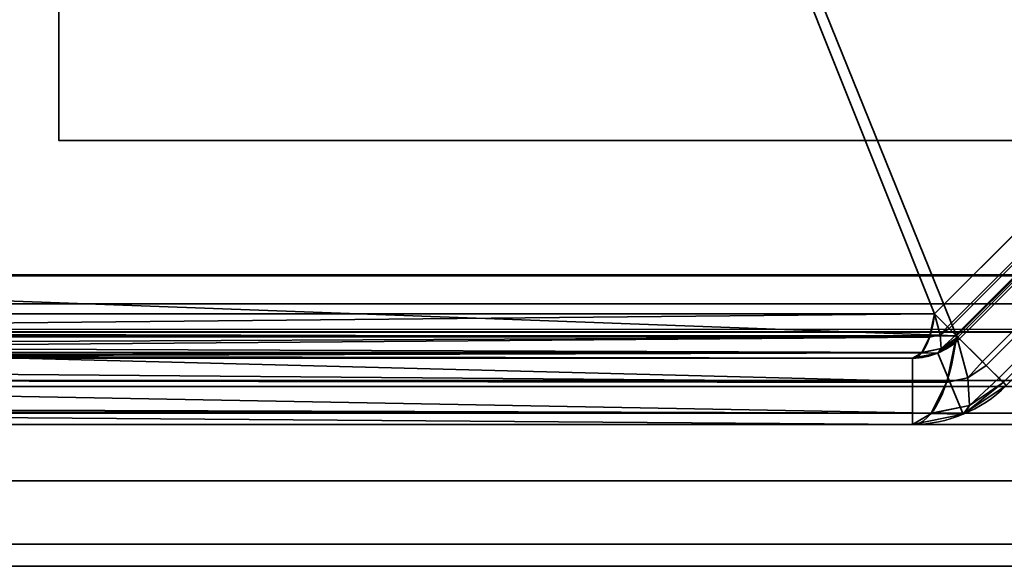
# Model space of a CAD drawing. Header units: millimetres. Extents: x -503 to 6703, y -110 to 193.
# Tile 932 of 1056: x 4017 to 4027, y -29 to -23. Entities that reach past the tile are written whole.
import ezdxf

# ---------------------------------------------------------------- set-up
doc = ezdxf.new("R2010")
doc.units = ezdxf.units.MM
doc.layers.add('152', color=7, linetype='Continuous', true_color=0xffffff)

# ---------------------------------------------------------------- blocks, each defined once
blk = doc.blocks.new('UG_SURFACE_306')
at = {"layer": '152', "color": 252, "linetype": 'Continuous', "lineweight": 35}
for points in [[(4037, -24.5, 1037), (4017, -24.5, 1037), (4017, -17, 1037), (4037, -17, 1037)], [(4037, -17, 1067), (4017, -17, 1067), (4017, -24.5, 1067), (4037, -24.5, 1067)], [(4017, -17, 1037), (4017, -24.5, 1037), (4017, -24.5, 1067), (4017, -17, 1067)], [(4037, -24.5, 1067), (4017, -24.5, 1067), (4017, -24.5, 1037), (4037, -24.5, 1037)]]:
    blk.add_3dface(points, dxfattribs=at)
blk = doc.blocks.new('UG_SURFACE_341')
at = {"layer": '152', "color": 35, "linetype": 'Continuous', "lineweight": 35}
for points in [[(4037, -24.5, 1037), (4017, -24.5, 1037), (4017, -17, 1037), (4037, -17, 1037)], [(4037, -17, 1067), (4017, -17, 1067), (4017, -24.5, 1067), (4037, -24.5, 1067)], [(4017, -17, 1037), (4017, -24.5, 1037), (4017, -24.5, 1067), (4017, -17, 1067)], [(4037, -24.5, 1067), (4017, -24.5, 1067), (4017, -24.5, 1037), (4037, -24.5, 1037)]]:
    blk.add_3dface(points, dxfattribs=at)
blk = doc.blocks.new('UG_SURFACE_366')
at = {"layer": '152', "color": 252, "linetype": 'Continuous', "lineweight": 35}
for points in [[(3981.08, -27.5, -7.75), (4029.92, -27.5, 673.339), (4029.92, -27.5, 332.794)], [(3981.08, -27.5, -7.75), (4029.92, -27.5, 1013.883), (4029.92, -27.5, 673.339)], [(3981.08, -27.5, -7.75), (3981.08, -27.5, 2072.17), (4029.92, -27.5, 1354.428), (4029.92, -27.5, 1013.883)], [(3981.08, -27.5, 2072.17), (4029.92, -27.5, 1694.972), (4029.92, -27.5, 1354.428)], [(3981.08, -27.5, 2072.17), (4029.92, -27.5, 2023.33), (4029.92, -27.5, 1694.972)], [(4029.92, -27.5, 332.794), (4029.92, -27.5, -7.75), (3981.08, -27.5, -7.75)], [(4029.92, -27.5, 2023.33), (3981.08, -27.5, 2072.17), (3981.08, -29, 2072.17), (4029.92, -29, 2023.33)], [(3981.08, -27.5, -7.75), (4029.92, -27.5, -7.75), (4029.92, -29, -7.75), (3981.08, -29, -7.75)], [(3981.08, -29, 2072.17), (4029.92, -29, 1354.428), (4029.92, -29, 1694.972)], [(3981.08, -29, 2072.17), (3981.08, -29, -7.75), (4029.92, -29, 1013.883), (4029.92, -29, 1354.428)], [(3981.08, -29, -7.75), (4029.92, -29, 673.339), (4029.92, -29, 1013.883)], [(3981.08, -29, -7.75), (4029.92, -29, 332.794), (4029.92, -29, 673.339)], [(3981.08, -29, -7.75), (4029.92, -29, -7.75), (4029.92, -29, 332.794)], [(4029.92, -29, 1694.972), (4029.92, -29, 2023.33), (3981.08, -29, 2072.17)]]:
    blk.add_3dface(points, dxfattribs=at)
blk = doc.blocks.new('UG_SURFACE_367')
at = {"layer": '152', "color": 252, "linetype": 'Continuous', "lineweight": 35}
for points in [[(3981.08, -27.5, -7.75), (4029.92, -27.5, 673.339), (4029.92, -27.5, 332.794)], [(3981.08, -27.5, -7.75), (4029.92, -27.5, 1013.883), (4029.92, -27.5, 673.339)], [(3981.08, -27.5, -7.75), (3981.08, -27.5, 2072.17), (4029.92, -27.5, 1354.428), (4029.92, -27.5, 1013.883)], [(3981.08, -27.5, 2072.17), (4029.92, -27.5, 1694.972), (4029.92, -27.5, 1354.428)], [(3981.08, -27.5, 2072.17), (4029.92, -27.5, 2023.33), (4029.92, -27.5, 1694.972)], [(4029.92, -27.5, 332.794), (4029.92, -27.5, -7.75), (3981.08, -27.5, -7.75)], [(4029.92, -27.5, 2023.33), (3981.08, -27.5, 2072.17), (3981.08, -29, 2072.17), (4029.92, -29, 2023.33)], [(3981.08, -27.5, -7.75), (4029.92, -27.5, -7.75), (4029.92, -29, -7.75), (3981.08, -29, -7.75)], [(3981.08, -29, 2072.17), (4029.92, -29, 1354.428), (4029.92, -29, 1694.972)], [(3981.08, -29, 2072.17), (3981.08, -29, -7.75), (4029.92, -29, 1013.883), (4029.92, -29, 1354.428)], [(3981.08, -29, -7.75), (4029.92, -29, 673.339), (4029.92, -29, 1013.883)], [(3981.08, -29, -7.75), (4029.92, -29, 332.794), (4029.92, -29, 673.339)], [(3981.08, -29, -7.75), (4029.92, -29, -7.75), (4029.92, -29, 332.794)], [(4029.92, -29, 1694.972), (4029.92, -29, 2023.33), (3981.08, -29, 2072.17)]]:
    blk.add_3dface(points, dxfattribs=at)
blk = doc.blocks.new('UG_SURFACE_368')
at = {"layer": '152', "color": 252, "linetype": 'Continuous', "lineweight": 35}
for points in [[(3978, -14, 2075.25), (3978, -25.92, 2075.25), (5022, -25.92, 2075.25), (5022, -14, 2075.25)], [(3979.5, -14, 2073.75), (5020.5, -14, 2073.75), (5020.5, -25.92, 2073.75), (3979.5, -25.92, 2073.75)], [(5022, -25.92, 2075.25), (3978, -25.92, 2075.25), (3978.059, -26.521, 2075.191)], [(5021.941, -26.521, 2075.191), (5022, -25.92, 2075.25), (3978.059, -26.521, 2075.191)], [(3979.5, -25.92, 2073.75), (5020.5, -25.92, 2073.75), (5020.47, -26.228, 2073.72)], [(3979.53, -26.228, 2073.72), (3979.5, -25.92, 2073.75), (5020.47, -26.228, 2073.72)], [(5020.47, -26.228, 2073.72), (5020.38, -26.525, 2073.63), (3979.62, -26.525, 2073.63), (3979.53, -26.228, 2073.72)], [(3978.059, -26.521, 2075.191), (3978.235, -27.099, 2075.016), (5021.766, -27.099, 2075.016), (5021.941, -26.521, 2075.191)], [(5020.037, -27.037, 2073.287), (3979.963, -27.037, 2073.287), (3979.62, -26.525, 2073.63), (5020.38, -26.525, 2073.63)], [(5019.525, -27.38, 2072.775), (3980.475, -27.38, 2072.775), (3979.963, -27.037, 2073.287), (5020.037, -27.037, 2073.287)], [(5021.766, -27.099, 2075.016), (3978.235, -27.099, 2075.016), (3978.902, -28.098, 2074.348), (5021.098, -28.098, 2074.348)], [(5018.92, -27.5, 2072.17), (3981.08, -27.5, 2072.17), (3980.475, -27.38, 2072.775), (5019.525, -27.38, 2072.775)], [(3981.08, -27.5, 2072.17), (5018.92, -27.5, 2072.17), (4970.08, -27.5, 2023.33), (4029.92, -27.5, 2023.33)], [(3981.08, -27.5, 2072.17), (4029.92, -27.5, 2023.33), (4029.92, -29, 2023.33), (3981.08, -29, 2072.17)], [(5021.098, -28.098, 2074.348), (3978.902, -28.098, 2074.348), (3979.901, -28.766, 2073.349), (5020.099, -28.766, 2073.349)], [(5020.099, -28.766, 2073.349), (3979.901, -28.766, 2073.349), (3981.08, -29, 2072.17), (5018.92, -29, 2072.17)], [(3981.08, -29, 2072.17), (4029.92, -29, 2023.33), (4970.08, -29, 2023.33), (5018.92, -29, 2072.17)]]:
    blk.add_3dface(points, dxfattribs=at)
blk = doc.blocks.new('UG_SURFACE_394')
at = {"layer": '152', "color": 252, "linetype": 'Continuous', "lineweight": 35}
for points in [[(4026.252, -26.332, 998.527), (4006.826, -26.332, 1005.831), (4006.826, -12.868, 1010.893), (4016.868, -2.827, 1010.893)], [(4016.868, -2.827, 1010.893), (4030.333, -2.827, 1005.831), (4030.333, -22.252, 998.527), (4026.252, -26.332, 998.527)], [(4026.485, -26.565, 1170.855), (4007.526, -25.868, 1163.465), (4007.526, -13.157, 1158.686), (4017.158, -3.527, 1158.686)], [(4017.158, -3.527, 1011.314), (4007.526, -13.157, 1011.314), (4007.526, -25.868, 1006.535), (4026.485, -26.565, 999.145)], [(4017.158, -3.527, 1158.686), (4029.868, -3.527, 1163.465), (4030.565, -22.485, 1170.855), (4026.485, -26.565, 1170.855)], [(4026.485, -26.565, 999.145), (4030.565, -22.485, 999.145), (4029.868, -3.527, 1006.535), (4017.158, -3.527, 1011.314)], [(4006.826, -12.868, 1159.107), (4006.826, -26.332, 1164.17), (4026.252, -26.332, 1171.473), (4030.333, -22.252, 1171.473)], [(4026.389, -26.469, 1171.634), (4030.468, -22.389, 1171.634), (4030.333, -22.252, 1171.473), (4026.252, -26.332, 1171.473)], [(4030.468, -22.389, 998.366), (4026.389, -26.469, 998.366), (4026.252, -26.332, 998.527), (4030.333, -22.252, 998.527)], [(4030.488, -22.408, 1171.657), (4030.468, -22.389, 1171.634), (4026.389, -26.469, 1171.634), (4026.408, -26.488, 1171.657)], [(4026.408, -26.488, 998.343), (4026.389, -26.469, 998.366), (4030.468, -22.389, 998.366), (4030.488, -22.408, 998.343)], [(4026.408, -26.488, 1171.657), (4026.476, -26.556, 1171.849), (4030.556, -22.476, 1171.849), (4030.488, -22.408, 1171.657)], [(4030.488, -22.408, 998.343), (4030.556, -22.476, 998.151), (4026.476, -26.556, 998.151), (4026.408, -26.488, 998.343)], [(4030.579, -22.499, 1171.914), (4030.556, -22.476, 1171.849), (4026.476, -26.556, 1171.849), (4026.499, -26.579, 1171.914)], [(4026.499, -26.579, 998.086), (4026.476, -26.556, 998.151), (4030.556, -22.476, 998.151), (4030.579, -22.499, 998.086)], [(4030.838, -22.757, 1171.177), (4026.757, -26.837, 1171.177), (4026.485, -26.565, 1170.855), (4030.565, -22.485, 1170.855)], [(4026.757, -26.837, 998.823), (4030.838, -22.757, 998.823), (4030.565, -22.485, 999.145), (4026.485, -26.565, 999.145)], [(4026.499, -26.579, 1171.914), (4026.515, -26.595, 1172.091), (4030.595, -22.515, 1172.091), (4030.579, -22.499, 1171.914)], [(4030.579, -22.499, 998.086), (4030.595, -22.515, 997.909), (4026.515, -26.595, 997.909), (4026.499, -26.579, 998.086)], [(4030.595, -22.515, 1172.091), (4026.515, -26.595, 1172.091), (4026.515, -26.595, 1190), (4030.595, -22.515, 1190)], [(4026.515, -26.595, 997.909), (4030.595, -22.515, 997.909), (4030.595, -22.515, 980), (4026.515, -26.595, 980)], [(4030.595, -22.515, 1190), (4026.515, -26.595, 1190), (4027.01, -27.09, 1190), (4031.09, -23.01, 1190)], [(4031.09, -23.01, 980), (4027.01, -27.09, 980), (4026.515, -26.595, 980), (4030.595, -22.515, 980)], [(4026.797, -26.877, 1171.223), (4026.757, -26.837, 1171.177), (4030.838, -22.757, 1171.177), (4030.877, -22.797, 1171.223)], [(4030.877, -22.797, 998.777), (4030.838, -22.757, 998.823), (4026.757, -26.837, 998.823), (4026.797, -26.877, 998.777)], [(4030.877, -22.797, 1171.223), (4031.012, -22.932, 1171.607), (4026.932, -27.012, 1171.607), (4026.797, -26.877, 1171.223)], [(4026.797, -26.877, 998.777), (4026.932, -27.012, 998.393), (4031.012, -22.932, 998.393), (4030.877, -22.797, 998.777)], [(4026.978, -27.058, 1171.737), (4026.932, -27.012, 1171.607), (4031.012, -22.932, 1171.607), (4031.058, -22.978, 1171.737)], [(4031.058, -22.978, 998.263), (4031.012, -22.932, 998.393), (4026.932, -27.012, 998.393), (4026.978, -27.058, 998.263)], [(4031.058, -22.978, 1171.737), (4031.09, -23.01, 1172.091), (4027.01, -27.09, 1172.091), (4026.978, -27.058, 1171.737)], [(4026.978, -27.058, 998.263), (4027.01, -27.09, 997.909), (4031.09, -23.01, 997.909), (4031.058, -22.978, 998.263)], [(4026.485, -26.565, 1170.855), (4007.408, -26.565, 1163.682), (4007.526, -25.868, 1163.465)], [(4007.526, -25.868, 1006.535), (4007.408, -26.565, 1006.317), (4026.485, -26.565, 999.145)], [(4026.252, -26.332, 1171.473), (4006.826, -26.332, 1164.17), (4006.791, -26.522, 1164.265)], [(4006.791, -26.522, 1164.265), (4026.2, -26.577, 1171.612), (4026.252, -26.332, 1171.473)], [(4026.252, -26.332, 998.527), (4026.2, -26.577, 998.388), (4006.791, -26.522, 1005.735)], [(4006.791, -26.522, 1005.735), (4006.826, -26.332, 1005.831), (4026.252, -26.332, 998.527)], [(4026.2, -26.578, 1171.613), (4026.311, -26.555, 1171.646), (4026.252, -26.332, 1171.473), (4026.2, -26.577, 1171.612)], [(4026.311, -26.555, 998.354), (4026.2, -26.578, 998.387), (4026.2, -26.577, 998.388), (4026.252, -26.332, 998.527)], [(4026.389, -26.469, 1171.634), (4026.252, -26.332, 1171.473), (4026.311, -26.555, 1171.646)], [(4026.311, -26.555, 998.354), (4026.252, -26.332, 998.527), (4026.389, -26.469, 998.366)], [(4006.791, -26.522, 1164.265), (4006.773, -26.571, 1164.313), (4026.2, -26.577, 1171.612)], [(4026.2, -26.577, 998.388), (4006.773, -26.571, 1005.687), (4006.791, -26.522, 1005.735)], [(4026.311, -26.555, 1171.646), (4026.408, -26.488, 1171.657), (4026.389, -26.469, 1171.634)], [(4026.389, -26.469, 998.366), (4026.408, -26.488, 998.343), (4026.311, -26.555, 998.354)], [(4026.476, -26.556, 1171.849), (4026.408, -26.488, 1171.657), (4026.311, -26.555, 1171.646), (4026.321, -26.7, 1171.893)], [(4026.321, -26.7, 998.107), (4026.311, -26.555, 998.354), (4026.408, -26.488, 998.343), (4026.476, -26.556, 998.151)], [(4026.2, -26.578, 998.387), (4006.691, -26.735, 1005.471), (4006.737, -26.671, 1005.591)], [(4026.2, -26.578, 998.387), (4026.118, -26.741, 998.17), (4006.691, -26.735, 1005.471)], [(4026.2, -26.578, 1171.613), (4006.773, -26.571, 1164.313), (4006.737, -26.671, 1164.409)], [(4026.2, -26.578, 998.387), (4006.737, -26.671, 1005.591), (4006.773, -26.571, 1005.687)], [(4026.118, -26.741, 1171.83), (4026.2, -26.578, 1171.613), (4006.737, -26.671, 1164.409)], [(4026.2, -26.578, 1171.613), (4026.2, -26.577, 1171.612), (4006.773, -26.571, 1164.313)], [(4006.773, -26.571, 1005.687), (4026.2, -26.577, 998.388), (4026.2, -26.578, 998.387)], [(4026.381, -27.053, 1171.132), (4007.185, -26.895, 1163.778), (4007.408, -26.565, 1163.682)], [(4007.408, -26.565, 1006.317), (4007.185, -26.895, 1006.222), (4026.381, -27.053, 998.868)], [(4007.408, -26.565, 1163.682), (4026.485, -26.565, 1170.855), (4026.381, -27.053, 1171.132)], [(4026.381, -27.053, 998.868), (4026.485, -26.565, 999.145), (4007.408, -26.565, 1006.317)], [(4026.321, -26.7, 1171.893), (4026.311, -26.555, 1171.646), (4026.2, -26.578, 1171.613), (4026.118, -26.741, 1171.83)], [(4026.118, -26.741, 998.17), (4026.2, -26.578, 998.387), (4026.311, -26.555, 998.354), (4026.321, -26.7, 998.107)], [(4026.288, -26.747, 1190), (4026.515, -26.595, 1190), (4026.515, -26.595, 1172.091), (4026.296, -26.742, 1172.091)], [(4026.515, -26.595, 980), (4026.288, -26.747, 980), (4026.288, -26.747, 997.909), (4026.296, -26.742, 997.909)], [(4026.515, -26.595, 1190), (4026.288, -26.747, 1190), (4026.556, -27.393, 1190), (4027.01, -27.09, 1190)], [(4027.01, -27.09, 980), (4026.556, -27.393, 980), (4026.288, -26.747, 980), (4026.515, -26.595, 980)], [(4026.296, -26.742, 1172.091), (4026.515, -26.595, 1172.091), (4026.499, -26.579, 1171.914)], [(4026.499, -26.579, 1171.914), (4026.321, -26.7, 1171.893), (4026.296, -26.742, 1172.091)], [(4026.296, -26.742, 997.909), (4026.321, -26.7, 998.107), (4026.499, -26.579, 998.086)], [(4026.499, -26.579, 998.086), (4026.515, -26.595, 997.909), (4026.296, -26.742, 997.909)], [(4026.296, -26.742, 997.909), (4026.515, -26.595, 997.909), (4026.515, -26.595, 980)], [(4026.321, -26.7, 1171.893), (4026.499, -26.579, 1171.914), (4026.476, -26.556, 1171.849)], [(4026.476, -26.556, 998.151), (4026.499, -26.579, 998.086), (4026.321, -26.7, 998.107)], [(4026.485, -26.565, 999.145), (4026.381, -27.053, 998.868), (4026.38, -27.056, 998.866), (4026.602, -27.009, 998.8)], [(4026.381, -27.053, 1171.132), (4026.485, -26.565, 1170.855), (4026.602, -27.009, 1171.2)], [(4026.602, -27.009, 1171.2), (4026.485, -26.565, 1170.855), (4026.757, -26.837, 1171.177)], [(4026.757, -26.837, 998.823), (4026.485, -26.565, 999.145), (4026.602, -27.009, 998.8)], [(4006.737, -26.671, 1164.409), (4006.691, -26.735, 1164.529), (4026.118, -26.741, 1171.83)], [(4026.288, -26.747, 1172.091), (4026.321, -26.7, 1171.893), (4026.117, -26.743, 1171.833)], [(4026.118, -26.741, 1171.83), (4026.117, -26.743, 1171.833), (4026.321, -26.7, 1171.893)], [(4026.321, -26.7, 998.107), (4026.117, -26.743, 998.168), (4026.118, -26.741, 998.17)], [(4026.117, -26.743, 998.168), (4026.321, -26.7, 998.107), (4026.288, -26.747, 997.909)], [(4026.288, -26.747, 1172.091), (4026.296, -26.742, 1172.091), (4026.321, -26.7, 1171.893)], [(4026.321, -26.7, 998.107), (4026.296, -26.742, 997.909), (4026.288, -26.747, 997.909)], [(4006.594, -26.8, 1005.212), (4026.02, -26.8, 997.909), (4026.02, -26.8, 980), (4005.6, -26.8, 980)], [(4026.02, -27.5, 980), (4005.6, -27.5, 980), (4005.6, -26.8, 980), (4026.02, -26.8, 980)], [(4026.117, -26.743, 998.168), (4006.594, -26.8, 1005.212), (4006.669, -26.767, 1005.411)], [(4026.117, -26.743, 998.168), (4026.02, -26.8, 997.909), (4006.594, -26.8, 1005.212)], [(4006.669, -26.767, 1164.589), (4006.594, -26.8, 1164.788), (4026.02, -26.8, 1172.091)], [(4026.02, -26.8, 1172.091), (4006.594, -26.8, 1164.788), (4007, -26.8, 1165)], [(4026.117, -26.743, 1171.833), (4006.691, -26.735, 1164.529), (4006.669, -26.767, 1164.589)], [(4026.117, -26.743, 998.168), (4006.669, -26.767, 1005.411), (4006.691, -26.735, 1005.471)], [(4026.02, -26.8, 1172.091), (4026.117, -26.743, 1171.833), (4006.669, -26.767, 1164.589)], [(4026.117, -26.743, 1171.833), (4026.118, -26.741, 1171.83), (4006.691, -26.735, 1164.529)], [(4006.691, -26.735, 1005.471), (4026.118, -26.741, 998.17), (4026.117, -26.743, 998.168)], [(4007, -26.8, 1165), (4026.02, -26.8, 1190), (4026.02, -26.8, 1172.091)], [(4007, -26.8, 1165), (4009, -26.8, 1190), (4026.02, -26.8, 1190)], [(4026.02, -26.8, 1190), (4009, -26.8, 1190), (4009, -27.5, 1190), (4026.02, -27.5, 1190)], [(4026.117, -26.743, 1171.833), (4026.02, -26.8, 1172.091), (4026.288, -26.747, 1172.091)], [(4026.288, -26.747, 997.909), (4026.02, -26.8, 997.909), (4026.117, -26.743, 998.168)], [(4026.02, -26.8, 1172.091), (4026.02, -26.8, 1190), (4026.288, -26.747, 1190), (4026.288, -26.747, 1172.091)], [(4026.02, -26.8, 980), (4026.02, -26.8, 997.909), (4026.288, -26.747, 997.909), (4026.288, -26.747, 980)], [(4026.02, -27.5, 1190), (4026.556, -27.393, 1190), (4026.288, -26.747, 1190), (4026.02, -26.8, 1190)], [(4026.02, -26.8, 980), (4026.288, -26.747, 980), (4026.556, -27.393, 980), (4026.02, -27.5, 980)], [(4026.296, -26.742, 1172.091), (4026.288, -26.747, 1172.091), (4026.288, -26.747, 1190)], [(4026.757, -26.837, 1171.177), (4026.797, -26.877, 1171.223), (4026.602, -27.009, 1171.2)], [(4026.602, -27.009, 998.8), (4026.797, -26.877, 998.777), (4026.757, -26.837, 998.823)], [(4026.381, -27.053, 1171.132), (4006.989, -27.031, 1163.863), (4007.185, -26.895, 1163.778)], [(4007.185, -26.895, 1006.222), (4006.989, -27.031, 1006.137), (4026.381, -27.053, 998.868)], [(4026.622, -27.3, 1171.695), (4026.602, -27.009, 1171.2), (4026.797, -26.877, 1171.223), (4026.932, -27.012, 1171.607)], [(4026.932, -27.012, 998.393), (4026.797, -26.877, 998.777), (4026.602, -27.009, 998.8), (4026.622, -27.3, 998.305)], [(4026.217, -27.382, 1171.569), (4006.574, -27.318, 1164.042), (4006.989, -27.031, 1163.863)], [(4006.989, -27.031, 1006.137), (4006.574, -27.318, 1005.958), (4026.217, -27.382, 998.431)], [(4006.989, -27.031, 1163.863), (4026.381, -27.053, 1171.132), (4026.38, -27.056, 1171.134)], [(4006.989, -27.031, 1163.863), (4026.38, -27.056, 1171.134), (4026.217, -27.382, 1171.569)], [(4026.217, -27.382, 998.431), (4026.38, -27.056, 998.866), (4006.989, -27.031, 1006.137)], [(4026.38, -27.056, 998.866), (4026.381, -27.053, 998.868), (4006.989, -27.031, 1006.137)], [(4026.217, -27.382, 1171.569), (4026.38, -27.056, 1171.134), (4026.602, -27.009, 1171.2), (4026.622, -27.3, 1171.695)], [(4026.622, -27.3, 998.305), (4026.602, -27.009, 998.8), (4026.38, -27.056, 998.866), (4026.217, -27.382, 998.431)], [(4026.602, -27.009, 1171.2), (4026.38, -27.056, 1171.134), (4026.381, -27.053, 1171.132)], [(4026.932, -27.012, 1171.607), (4026.978, -27.058, 1171.737), (4026.622, -27.3, 1171.695)], [(4026.622, -27.3, 998.305), (4026.978, -27.058, 998.263), (4026.932, -27.012, 998.393)], [(4027.01, -27.09, 1190), (4026.556, -27.393, 1190), (4026.556, -27.393, 1172.091), (4026.571, -27.383, 1172.091)], [(4026.556, -27.393, 980), (4027.01, -27.09, 980), (4027.01, -27.09, 997.909), (4026.571, -27.383, 997.909)], [(4026.571, -27.383, 1172.091), (4026.622, -27.3, 1171.695), (4026.978, -27.058, 1171.737)], [(4026.978, -27.058, 1171.737), (4027.01, -27.09, 1172.091), (4026.571, -27.383, 1172.091)], [(4026.571, -27.383, 997.909), (4027.01, -27.09, 997.909), (4026.978, -27.058, 998.263)], [(4026.978, -27.058, 998.263), (4026.622, -27.3, 998.305), (4026.571, -27.383, 997.909)], [(4026.571, -27.383, 1172.091), (4027.01, -27.09, 1172.091), (4027.01, -27.09, 1190)], [(4026.02, -27.5, 1172.091), (4005.659, -27.5, 1164.436), (4006.388, -27.355, 1164.122)], [(4006.388, -27.355, 1005.878), (4005.659, -27.5, 1005.564), (4026.02, -27.5, 997.909)], [(4026.217, -27.382, 1171.569), (4006.388, -27.355, 1164.122), (4006.574, -27.318, 1164.042)], [(4006.574, -27.318, 1005.958), (4006.388, -27.355, 1005.878), (4026.217, -27.382, 998.431)], [(4006.388, -27.355, 1164.122), (4026.217, -27.382, 1171.569), (4026.215, -27.386, 1171.574)], [(4006.388, -27.355, 1164.122), (4026.215, -27.386, 1171.574), (4026.02, -27.5, 1172.091)], [(4026.02, -27.5, 997.909), (4026.215, -27.386, 998.426), (4006.388, -27.355, 1005.878)], [(4026.215, -27.386, 998.426), (4026.217, -27.382, 998.431), (4006.388, -27.355, 1005.878)], [(4026.622, -27.3, 1171.695), (4026.215, -27.386, 1171.574), (4026.217, -27.382, 1171.569)], [(4026.215, -27.386, 1171.574), (4026.622, -27.3, 1171.695), (4026.556, -27.393, 1172.091)], [(4026.556, -27.393, 997.909), (4026.622, -27.3, 998.305), (4026.215, -27.386, 998.426)], [(4026.217, -27.382, 998.431), (4026.215, -27.386, 998.426), (4026.622, -27.3, 998.305)], [(4026.622, -27.3, 1171.695), (4026.571, -27.383, 1172.091), (4026.556, -27.393, 1172.091)], [(4026.556, -27.393, 997.909), (4026.571, -27.383, 997.909), (4026.622, -27.3, 998.305)], [(4026.556, -27.393, 1172.091), (4026.02, -27.5, 1172.091), (4026.215, -27.386, 1171.574)], [(4026.215, -27.386, 998.426), (4026.02, -27.5, 997.909), (4026.556, -27.393, 997.909)], [(4026.556, -27.393, 1172.091), (4026.556, -27.393, 1190), (4026.02, -27.5, 1190), (4026.02, -27.5, 1172.091)], [(4026.556, -27.393, 980), (4026.556, -27.393, 997.909), (4026.02, -27.5, 997.909), (4026.02, -27.5, 980)], [(4026.571, -27.383, 997.909), (4026.556, -27.393, 997.909), (4026.556, -27.393, 980)], [(4005.6, -27.5, 980), (4026.02, -27.5, 980), (4026.02, -27.5, 997.909), (4005.659, -27.5, 1005.564)], [(4007, -27.5, 1165), (4005.659, -27.5, 1164.436), (4026.02, -27.5, 1172.091)], [(4026.02, -27.5, 1172.091), (4026.02, -27.5, 1190), (4009, -27.5, 1190), (4007, -27.5, 1177.372)], [(4007, -27.5, 1177.372), (4007, -27.5, 1165), (4026.02, -27.5, 1172.091)]]:
    blk.add_3dface(points, dxfattribs=at)
blk = doc.blocks.new('UG_SURFACE_402')
at = {"layer": '152', "color": 252, "linetype": 'Continuous', "lineweight": 35}
for points in [[(4026.252, -26.332, 998.527), (4006.826, -26.332, 1005.831), (4006.826, -12.868, 1010.893), (4016.868, -2.827, 1010.893)], [(4016.868, -2.827, 1010.893), (4030.333, -2.827, 1005.831), (4030.333, -22.252, 998.527), (4026.252, -26.332, 998.527)], [(4026.485, -26.565, 1170.855), (4007.526, -25.868, 1163.465), (4007.526, -13.157, 1158.686), (4017.158, -3.527, 1158.686)], [(4017.158, -3.527, 1011.314), (4007.526, -13.157, 1011.314), (4007.526, -25.868, 1006.535), (4026.485, -26.565, 999.145)], [(4017.158, -3.527, 1158.686), (4029.868, -3.527, 1163.465), (4030.565, -22.485, 1170.855), (4026.485, -26.565, 1170.855)], [(4026.485, -26.565, 999.145), (4030.565, -22.485, 999.145), (4029.868, -3.527, 1006.535), (4017.158, -3.527, 1011.314)], [(4006.826, -12.868, 1159.107), (4006.826, -26.332, 1164.17), (4026.252, -26.332, 1171.473), (4030.333, -22.252, 1171.473)], [(4026.389, -26.469, 1171.634), (4030.468, -22.389, 1171.634), (4030.333, -22.252, 1171.473), (4026.252, -26.332, 1171.473)], [(4030.468, -22.389, 998.366), (4026.389, -26.469, 998.366), (4026.252, -26.332, 998.527), (4030.333, -22.252, 998.527)], [(4030.488, -22.408, 1171.657), (4030.468, -22.389, 1171.634), (4026.389, -26.469, 1171.634), (4026.408, -26.488, 1171.657)], [(4026.408, -26.488, 998.343), (4026.389, -26.469, 998.366), (4030.468, -22.389, 998.366), (4030.488, -22.408, 998.343)], [(4026.408, -26.488, 1171.657), (4026.476, -26.556, 1171.849), (4030.556, -22.476, 1171.849), (4030.488, -22.408, 1171.657)], [(4030.488, -22.408, 998.343), (4030.556, -22.476, 998.151), (4026.476, -26.556, 998.151), (4026.408, -26.488, 998.343)], [(4030.579, -22.499, 1171.914), (4030.556, -22.476, 1171.849), (4026.476, -26.556, 1171.849), (4026.499, -26.579, 1171.914)], [(4026.499, -26.579, 998.086), (4026.476, -26.556, 998.151), (4030.556, -22.476, 998.151), (4030.579, -22.499, 998.086)], [(4030.838, -22.757, 1171.177), (4026.757, -26.837, 1171.177), (4026.485, -26.565, 1170.855), (4030.565, -22.485, 1170.855)], [(4026.757, -26.837, 998.823), (4030.838, -22.757, 998.823), (4030.565, -22.485, 999.145), (4026.485, -26.565, 999.145)], [(4026.499, -26.579, 1171.914), (4026.515, -26.595, 1172.091), (4030.595, -22.515, 1172.091), (4030.579, -22.499, 1171.914)], [(4030.579, -22.499, 998.086), (4030.595, -22.515, 997.909), (4026.515, -26.595, 997.909), (4026.499, -26.579, 998.086)], [(4030.595, -22.515, 1172.091), (4026.515, -26.595, 1172.091), (4026.515, -26.595, 1190), (4030.595, -22.515, 1190)], [(4026.515, -26.595, 997.909), (4030.595, -22.515, 997.909), (4030.595, -22.515, 980), (4026.515, -26.595, 980)], [(4030.595, -22.515, 1190), (4026.515, -26.595, 1190), (4027.01, -27.09, 1190), (4031.09, -23.01, 1190)], [(4031.09, -23.01, 980), (4027.01, -27.09, 980), (4026.515, -26.595, 980), (4030.595, -22.515, 980)], [(4026.797, -26.877, 1171.223), (4026.757, -26.837, 1171.177), (4030.838, -22.757, 1171.177), (4030.877, -22.797, 1171.223)], [(4030.877, -22.797, 998.777), (4030.838, -22.757, 998.823), (4026.757, -26.837, 998.823), (4026.797, -26.877, 998.777)], [(4030.877, -22.797, 1171.223), (4031.012, -22.932, 1171.607), (4026.932, -27.012, 1171.607), (4026.797, -26.877, 1171.223)], [(4026.797, -26.877, 998.777), (4026.932, -27.012, 998.393), (4031.012, -22.932, 998.393), (4030.877, -22.797, 998.777)], [(4026.978, -27.058, 1171.737), (4026.932, -27.012, 1171.607), (4031.012, -22.932, 1171.607), (4031.058, -22.978, 1171.737)], [(4031.058, -22.978, 998.263), (4031.012, -22.932, 998.393), (4026.932, -27.012, 998.393), (4026.978, -27.058, 998.263)], [(4031.058, -22.978, 1171.737), (4031.09, -23.01, 1172.091), (4027.01, -27.09, 1172.091), (4026.978, -27.058, 1171.737)], [(4026.978, -27.058, 998.263), (4027.01, -27.09, 997.909), (4031.09, -23.01, 997.909), (4031.058, -22.978, 998.263)], [(4026.485, -26.565, 1170.855), (4007.408, -26.565, 1163.682), (4007.526, -25.868, 1163.465)], [(4007.526, -25.868, 1006.535), (4007.408, -26.565, 1006.317), (4026.485, -26.565, 999.145)], [(4026.252, -26.332, 1171.473), (4006.826, -26.332, 1164.17), (4006.791, -26.522, 1164.265)], [(4006.791, -26.522, 1164.265), (4026.2, -26.577, 1171.612), (4026.252, -26.332, 1171.473)], [(4026.252, -26.332, 998.527), (4026.2, -26.577, 998.388), (4006.791, -26.522, 1005.735)], [(4006.791, -26.522, 1005.735), (4006.826, -26.332, 1005.831), (4026.252, -26.332, 998.527)], [(4026.2, -26.578, 1171.613), (4026.311, -26.555, 1171.646), (4026.252, -26.332, 1171.473), (4026.2, -26.577, 1171.612)], [(4026.311, -26.555, 998.354), (4026.2, -26.578, 998.387), (4026.2, -26.577, 998.388), (4026.252, -26.332, 998.527)], [(4026.389, -26.469, 1171.634), (4026.252, -26.332, 1171.473), (4026.311, -26.555, 1171.646)], [(4026.311, -26.555, 998.354), (4026.252, -26.332, 998.527), (4026.389, -26.469, 998.366)], [(4006.791, -26.522, 1164.265), (4006.773, -26.571, 1164.313), (4026.2, -26.577, 1171.612)], [(4026.2, -26.577, 998.388), (4006.773, -26.571, 1005.687), (4006.791, -26.522, 1005.735)], [(4026.311, -26.555, 1171.646), (4026.408, -26.488, 1171.657), (4026.389, -26.469, 1171.634)], [(4026.389, -26.469, 998.366), (4026.408, -26.488, 998.343), (4026.311, -26.555, 998.354)], [(4026.476, -26.556, 1171.849), (4026.408, -26.488, 1171.657), (4026.311, -26.555, 1171.646), (4026.321, -26.7, 1171.893)], [(4026.321, -26.7, 998.107), (4026.311, -26.555, 998.354), (4026.408, -26.488, 998.343), (4026.476, -26.556, 998.151)], [(4026.2, -26.578, 998.387), (4006.691, -26.735, 1005.471), (4006.737, -26.671, 1005.591)], [(4026.2, -26.578, 998.387), (4026.118, -26.741, 998.17), (4006.691, -26.735, 1005.471)], [(4026.2, -26.578, 1171.613), (4006.773, -26.571, 1164.313), (4006.737, -26.671, 1164.409)], [(4026.2, -26.578, 998.387), (4006.737, -26.671, 1005.591), (4006.773, -26.571, 1005.687)], [(4026.118, -26.741, 1171.83), (4026.2, -26.578, 1171.613), (4006.737, -26.671, 1164.409)], [(4026.2, -26.578, 1171.613), (4026.2, -26.577, 1171.612), (4006.773, -26.571, 1164.313)], [(4006.773, -26.571, 1005.687), (4026.2, -26.577, 998.388), (4026.2, -26.578, 998.387)], [(4026.381, -27.053, 1171.132), (4007.185, -26.895, 1163.778), (4007.408, -26.565, 1163.682)], [(4007.408, -26.565, 1006.317), (4007.185, -26.895, 1006.222), (4026.381, -27.053, 998.868)], [(4007.408, -26.565, 1163.682), (4026.485, -26.565, 1170.855), (4026.381, -27.053, 1171.132)], [(4026.381, -27.053, 998.868), (4026.485, -26.565, 999.145), (4007.408, -26.565, 1006.317)], [(4026.321, -26.7, 1171.893), (4026.311, -26.555, 1171.646), (4026.2, -26.578, 1171.613), (4026.118, -26.741, 1171.83)], [(4026.118, -26.741, 998.17), (4026.2, -26.578, 998.387), (4026.311, -26.555, 998.354), (4026.321, -26.7, 998.107)], [(4026.288, -26.747, 1190), (4026.515, -26.595, 1190), (4026.515, -26.595, 1172.091), (4026.296, -26.742, 1172.091)], [(4026.515, -26.595, 980), (4026.288, -26.747, 980), (4026.288, -26.747, 997.909), (4026.296, -26.742, 997.909)], [(4026.515, -26.595, 1190), (4026.288, -26.747, 1190), (4026.556, -27.393, 1190), (4027.01, -27.09, 1190)], [(4027.01, -27.09, 980), (4026.556, -27.393, 980), (4026.288, -26.747, 980), (4026.515, -26.595, 980)], [(4026.296, -26.742, 1172.091), (4026.515, -26.595, 1172.091), (4026.499, -26.579, 1171.914)], [(4026.499, -26.579, 1171.914), (4026.321, -26.7, 1171.893), (4026.296, -26.742, 1172.091)], [(4026.296, -26.742, 997.909), (4026.321, -26.7, 998.107), (4026.499, -26.579, 998.086)], [(4026.499, -26.579, 998.086), (4026.515, -26.595, 997.909), (4026.296, -26.742, 997.909)], [(4026.296, -26.742, 997.909), (4026.515, -26.595, 997.909), (4026.515, -26.595, 980)], [(4026.321, -26.7, 1171.893), (4026.499, -26.579, 1171.914), (4026.476, -26.556, 1171.849)], [(4026.476, -26.556, 998.151), (4026.499, -26.579, 998.086), (4026.321, -26.7, 998.107)], [(4026.485, -26.565, 999.145), (4026.381, -27.053, 998.868), (4026.38, -27.056, 998.866), (4026.602, -27.009, 998.8)], [(4026.381, -27.053, 1171.132), (4026.485, -26.565, 1170.855), (4026.602, -27.009, 1171.2)], [(4026.602, -27.009, 1171.2), (4026.485, -26.565, 1170.855), (4026.757, -26.837, 1171.177)], [(4026.757, -26.837, 998.823), (4026.485, -26.565, 999.145), (4026.602, -27.009, 998.8)], [(4006.737, -26.671, 1164.409), (4006.691, -26.735, 1164.529), (4026.118, -26.741, 1171.83)], [(4026.288, -26.747, 1172.091), (4026.321, -26.7, 1171.893), (4026.117, -26.743, 1171.833)], [(4026.118, -26.741, 1171.83), (4026.117, -26.743, 1171.833), (4026.321, -26.7, 1171.893)], [(4026.321, -26.7, 998.107), (4026.117, -26.743, 998.168), (4026.118, -26.741, 998.17)], [(4026.117, -26.743, 998.168), (4026.321, -26.7, 998.107), (4026.288, -26.747, 997.909)], [(4026.288, -26.747, 1172.091), (4026.296, -26.742, 1172.091), (4026.321, -26.7, 1171.893)], [(4026.321, -26.7, 998.107), (4026.296, -26.742, 997.909), (4026.288, -26.747, 997.909)], [(4006.594, -26.8, 1005.212), (4026.02, -26.8, 997.909), (4026.02, -26.8, 980), (4005.6, -26.8, 980)], [(4026.02, -27.5, 980), (4005.6, -27.5, 980), (4005.6, -26.8, 980), (4026.02, -26.8, 980)], [(4026.117, -26.743, 998.168), (4006.594, -26.8, 1005.212), (4006.669, -26.767, 1005.411)], [(4026.117, -26.743, 998.168), (4026.02, -26.8, 997.909), (4006.594, -26.8, 1005.212)], [(4006.669, -26.767, 1164.589), (4006.594, -26.8, 1164.788), (4026.02, -26.8, 1172.091)], [(4026.02, -26.8, 1172.091), (4006.594, -26.8, 1164.788), (4007, -26.8, 1165)], [(4026.117, -26.743, 1171.833), (4006.691, -26.735, 1164.529), (4006.669, -26.767, 1164.589)], [(4026.117, -26.743, 998.168), (4006.669, -26.767, 1005.411), (4006.691, -26.735, 1005.471)], [(4026.02, -26.8, 1172.091), (4026.117, -26.743, 1171.833), (4006.669, -26.767, 1164.589)], [(4026.117, -26.743, 1171.833), (4026.118, -26.741, 1171.83), (4006.691, -26.735, 1164.529)], [(4006.691, -26.735, 1005.471), (4026.118, -26.741, 998.17), (4026.117, -26.743, 998.168)], [(4007, -26.8, 1165), (4026.02, -26.8, 1190), (4026.02, -26.8, 1172.091)], [(4007, -26.8, 1165), (4009, -26.8, 1190), (4026.02, -26.8, 1190)], [(4026.02, -26.8, 1190), (4009, -26.8, 1190), (4009, -27.5, 1190), (4026.02, -27.5, 1190)], [(4026.117, -26.743, 1171.833), (4026.02, -26.8, 1172.091), (4026.288, -26.747, 1172.091)], [(4026.288, -26.747, 997.909), (4026.02, -26.8, 997.909), (4026.117, -26.743, 998.168)], [(4026.02, -26.8, 1172.091), (4026.02, -26.8, 1190), (4026.288, -26.747, 1190), (4026.288, -26.747, 1172.091)], [(4026.02, -26.8, 980), (4026.02, -26.8, 997.909), (4026.288, -26.747, 997.909), (4026.288, -26.747, 980)], [(4026.02, -27.5, 1190), (4026.556, -27.393, 1190), (4026.288, -26.747, 1190), (4026.02, -26.8, 1190)], [(4026.02, -26.8, 980), (4026.288, -26.747, 980), (4026.556, -27.393, 980), (4026.02, -27.5, 980)], [(4026.296, -26.742, 1172.091), (4026.288, -26.747, 1172.091), (4026.288, -26.747, 1190)], [(4026.757, -26.837, 1171.177), (4026.797, -26.877, 1171.223), (4026.602, -27.009, 1171.2)], [(4026.602, -27.009, 998.8), (4026.797, -26.877, 998.777), (4026.757, -26.837, 998.823)], [(4026.381, -27.053, 1171.132), (4006.989, -27.031, 1163.863), (4007.185, -26.895, 1163.778)], [(4007.185, -26.895, 1006.222), (4006.989, -27.031, 1006.137), (4026.381, -27.053, 998.868)], [(4026.622, -27.3, 1171.695), (4026.602, -27.009, 1171.2), (4026.797, -26.877, 1171.223), (4026.932, -27.012, 1171.607)], [(4026.932, -27.012, 998.393), (4026.797, -26.877, 998.777), (4026.602, -27.009, 998.8), (4026.622, -27.3, 998.305)], [(4026.217, -27.382, 1171.569), (4006.574, -27.318, 1164.042), (4006.989, -27.031, 1163.863)], [(4006.989, -27.031, 1006.137), (4006.574, -27.318, 1005.958), (4026.217, -27.382, 998.431)], [(4006.989, -27.031, 1163.863), (4026.381, -27.053, 1171.132), (4026.38, -27.056, 1171.134)], [(4006.989, -27.031, 1163.863), (4026.38, -27.056, 1171.134), (4026.217, -27.382, 1171.569)], [(4026.217, -27.382, 998.431), (4026.38, -27.056, 998.866), (4006.989, -27.031, 1006.137)], [(4026.38, -27.056, 998.866), (4026.381, -27.053, 998.868), (4006.989, -27.031, 1006.137)], [(4026.217, -27.382, 1171.569), (4026.38, -27.056, 1171.134), (4026.602, -27.009, 1171.2), (4026.622, -27.3, 1171.695)], [(4026.622, -27.3, 998.305), (4026.602, -27.009, 998.8), (4026.38, -27.056, 998.866), (4026.217, -27.382, 998.431)], [(4026.602, -27.009, 1171.2), (4026.38, -27.056, 1171.134), (4026.381, -27.053, 1171.132)], [(4026.932, -27.012, 1171.607), (4026.978, -27.058, 1171.737), (4026.622, -27.3, 1171.695)], [(4026.622, -27.3, 998.305), (4026.978, -27.058, 998.263), (4026.932, -27.012, 998.393)], [(4027.01, -27.09, 1190), (4026.556, -27.393, 1190), (4026.556, -27.393, 1172.091), (4026.571, -27.383, 1172.091)], [(4026.556, -27.393, 980), (4027.01, -27.09, 980), (4027.01, -27.09, 997.909), (4026.571, -27.383, 997.909)], [(4026.571, -27.383, 1172.091), (4026.622, -27.3, 1171.695), (4026.978, -27.058, 1171.737)], [(4026.978, -27.058, 1171.737), (4027.01, -27.09, 1172.091), (4026.571, -27.383, 1172.091)], [(4026.571, -27.383, 997.909), (4027.01, -27.09, 997.909), (4026.978, -27.058, 998.263)], [(4026.978, -27.058, 998.263), (4026.622, -27.3, 998.305), (4026.571, -27.383, 997.909)], [(4026.571, -27.383, 1172.091), (4027.01, -27.09, 1172.091), (4027.01, -27.09, 1190)], [(4026.02, -27.5, 1172.091), (4005.659, -27.5, 1164.436), (4006.388, -27.355, 1164.122)], [(4006.388, -27.355, 1005.878), (4005.659, -27.5, 1005.564), (4026.02, -27.5, 997.909)], [(4026.217, -27.382, 1171.569), (4006.388, -27.355, 1164.122), (4006.574, -27.318, 1164.042)], [(4006.574, -27.318, 1005.958), (4006.388, -27.355, 1005.878), (4026.217, -27.382, 998.431)], [(4006.388, -27.355, 1164.122), (4026.217, -27.382, 1171.569), (4026.215, -27.386, 1171.574)], [(4006.388, -27.355, 1164.122), (4026.215, -27.386, 1171.574), (4026.02, -27.5, 1172.091)], [(4026.02, -27.5, 997.909), (4026.215, -27.386, 998.426), (4006.388, -27.355, 1005.878)], [(4026.215, -27.386, 998.426), (4026.217, -27.382, 998.431), (4006.388, -27.355, 1005.878)], [(4026.622, -27.3, 1171.695), (4026.215, -27.386, 1171.574), (4026.217, -27.382, 1171.569)], [(4026.215, -27.386, 1171.574), (4026.622, -27.3, 1171.695), (4026.556, -27.393, 1172.091)], [(4026.556, -27.393, 997.909), (4026.622, -27.3, 998.305), (4026.215, -27.386, 998.426)], [(4026.217, -27.382, 998.431), (4026.215, -27.386, 998.426), (4026.622, -27.3, 998.305)], [(4026.622, -27.3, 1171.695), (4026.571, -27.383, 1172.091), (4026.556, -27.393, 1172.091)], [(4026.556, -27.393, 997.909), (4026.571, -27.383, 997.909), (4026.622, -27.3, 998.305)], [(4026.556, -27.393, 1172.091), (4026.02, -27.5, 1172.091), (4026.215, -27.386, 1171.574)], [(4026.215, -27.386, 998.426), (4026.02, -27.5, 997.909), (4026.556, -27.393, 997.909)], [(4026.556, -27.393, 1172.091), (4026.556, -27.393, 1190), (4026.02, -27.5, 1190), (4026.02, -27.5, 1172.091)], [(4026.556, -27.393, 980), (4026.556, -27.393, 997.909), (4026.02, -27.5, 997.909), (4026.02, -27.5, 980)], [(4026.571, -27.383, 997.909), (4026.556, -27.393, 997.909), (4026.556, -27.393, 980)], [(4005.6, -27.5, 980), (4026.02, -27.5, 980), (4026.02, -27.5, 997.909), (4005.659, -27.5, 1005.564)], [(4007, -27.5, 1165), (4005.659, -27.5, 1164.436), (4026.02, -27.5, 1172.091)], [(4026.02, -27.5, 1172.091), (4026.02, -27.5, 1190), (4009, -27.5, 1190), (4007, -27.5, 1177.372)], [(4007, -27.5, 1177.372), (4007, -27.5, 1165), (4026.02, -27.5, 1172.091)]]:
    blk.add_3dface(points, dxfattribs=at)

msp = doc.modelspace()

# ---------------------------------------------------------------- linework, layer by layer
at = {"layer": '152', "color": 252, "linetype": 'Continuous', "lineweight": -3, "true_color": 0x939598}
for p, q in [((4017, -17, 1037), (4017, -24.5, 1037)), ((4017, -24.5, 1067), (4017, -17, 1067)), ((4017, -17, 1037), (4017, -24.5, 1037)), ((4017, -24.5, 1067), (4017, -17, 1067)), ((4026.252, -26.332, 1171.473), (4030.332, -22.252, 1171.473)), ((4030.332, -22.252, 998.527), (4026.252, -26.332, 998.527)), ((4026.252, -26.332, 1171.473), (4030.332, -22.252, 1171.473)), ((4030.332, -22.252, 998.527), (4026.252, -26.332, 998.527)), ((4026.485, -26.565, 999.145), (4030.565, -22.485, 999.145)), ((4030.565, -22.485, 1170.855), (4026.485, -26.565, 1170.855)), ((4030.565, -22.485, 1170.855), (4026.485, -26.565, 1170.855)), ((4026.485, -26.565, 999.145), (4030.565, -22.485, 999.145)), ((4026.515, -26.595, 980), (4030.595, -22.515, 980)), ((4026.515, -26.595, 997.909), (4030.595, -22.515, 997.909)), ((4026.515, -26.595, 1190), (4030.595, -22.515, 1190)), ((4030.595, -22.515, 1172.091), (4026.515, -26.595, 1172.091)), ((4026.515, -26.595, 997.909), (4030.595, -22.515, 997.909)), ((4026.515, -26.595, 980), (4030.595, -22.515, 980)), ((4026.515, -26.595, 1190), (4030.595, -22.515, 1190)), ((4030.595, -22.515, 1172.091), (4026.515, -26.595, 1172.091)), ((4017, -24.5, 1067), (4037, -24.5, 1067)), ((4017, -24.5, 1037), (4017, -24.5, 1067)), ((4017, -24.5, 1037), (4037, -24.5, 1037)), ((4017, -24.5, 1037), (4017, -24.5, 1067)), ((4017, -24.5, 1067), (4037, -24.5, 1067)), ((4017, -24.5, 1037), (4037, -24.5, 1037)), ((5022, -25.92, 2075.25), (3978, -25.92, 2075.25)), ((5020.5, -25.92, 2073.75), (3979.5, -25.92, 2073.75)), ((4006.827, -26.332, 1164.169), (4026.252, -26.332, 1171.473)), ((4026.252, -26.332, 998.527), (4006.827, -26.332, 1005.831)), ((4026.252, -26.332, 998.527), (4006.827, -26.332, 1005.831)), ((4006.827, -26.332, 1164.169), (4026.252, -26.332, 1171.473)), ((4026.485, -26.565, 1170.855), (4007.408, -26.565, 1163.682)), ((4007.408, -26.565, 1006.318), (4026.485, -26.565, 999.145)), ((4007.408, -26.565, 1006.318), (4026.485, -26.565, 999.145)), ((4026.485, -26.565, 1170.855), (4007.408, -26.565, 1163.682)), ((4026.515, -26.595, 997.909), (4026.515, -26.595, 980)), ((4026.515, -26.595, 1190), (4026.515, -26.595, 1172.091)), ((4026.515, -26.595, 1190), (4026.515, -26.595, 1172.091)), ((4026.515, -26.595, 997.909), (4026.515, -26.595, 980)), ((4005.6, -26.8, 980), (4026.02, -26.8, 980)), ((4005.6, -26.8, 980), (4026.02, -26.8, 980)), ((4026.02, -26.8, 1172.091), (4006.594, -26.8, 1164.788)), ((4006.594, -26.8, 1005.212), (4026.02, -26.8, 997.909)), ((4006.594, -26.8, 1005.212), (4026.02, -26.8, 997.909)), ((4026.02, -26.8, 1172.091), (4006.594, -26.8, 1164.788)), ((4009, -26.8, 1190), (4026.02, -26.8, 1190)), ((4009, -26.8, 1190), (4026.02, -26.8, 1190)), ((4026.02, -26.8, 1190), (4026.02, -26.8, 1172.091)), ((4026.02, -26.8, 997.909), (4026.02, -26.8, 980)), ((4026.02, -26.8, 1190), (4026.02, -26.8, 1172.091)), ((4026.02, -26.8, 997.909), (4026.02, -26.8, 980)), ((3981.08, -27.5, 2072.17), (4029.92, -27.5, 2023.33)), ((5018.92, -27.5, 2072.17), (3981.08, -27.5, 2072.17)), ((4029.92, -27.5, -7.75), (3981.08, -27.5, -7.75)), ((3981.08, -27.5, 2072.17), (4029.92, -27.5, 2023.33)), ((4029.92, -27.5, -7.75), (3981.08, -27.5, -7.75)), ((3981.08, -27.5, 2072.17), (4029.92, -27.5, 2023.33)), ((4005.6, -27.5, 980), (4026.02, -27.5, 980)), ((4005.6, -27.5, 980), (4026.02, -27.5, 980)), ((4005.659, -27.5, 1164.436), (4026.02, -27.5, 1172.091)), ((4026.02, -27.5, 997.909), (4005.659, -27.5, 1005.564)), ((4005.659, -27.5, 1164.436), (4026.02, -27.5, 1172.091)), ((4026.02, -27.5, 997.909), (4005.659, -27.5, 1005.564)), ((4009, -27.5, 1190), (4026.02, -27.5, 1190)), ((4009, -27.5, 1190), (4026.02, -27.5, 1190)), ((4026.02, -27.5, 1190), (4026.02, -27.5, 1172.091)), ((4026.02, -27.5, 997.909), (4026.02, -27.5, 980)), ((4026.02, -27.5, 1190), (4026.02, -27.5, 1172.091)), ((4026.02, -27.5, 997.909), (4026.02, -27.5, 980)), ((3981.08, -29, 2072.17), (4029.92, -29, 2023.33)), ((4029.92, -29, -7.75), (3981.08, -29, -7.75)), ((3981.08, -29, 2072.17), (4029.92, -29, 2023.33)), ((4029.92, -29, -7.75), (3981.08, -29, -7.75)), ((5018.92, -29, 2072.17), (3981.08, -29, 2072.17)), ((3981.08, -29, 2072.17), (4029.92, -29, 2023.33))]:
    msp.add_line(p, q, dxfattribs=at)
at = {"layer": '152', "color": 252, "linetype": 'Continuous', "lineweight": -3, "true_color": 0x939598, "extrusion": (0.936029, 1.15982e-15, 0.351924)}
msp.add_arc((-26.1, -319.741, 4180.957), 0.7, 180, 250.6118, dxfattribs=at)
msp.add_arc((-26.1, -319.741, 4180.957), 0.7, 180, 250.6118, dxfattribs=at)
at = {"layer": '152', "color": 252, "linetype": 'Continuous', "lineweight": -3, "true_color": 0x939598, "extrusion": (0.936029, 0, -0.351924)}
msp.add_arc((-26.1, 2350.923, 3417.283), 0.7, 109.3882, 180, dxfattribs=at)
msp.add_arc((-26.1, 2350.923, 3417.283), 0.7, 109.3882, 180, dxfattribs=at)
at = {"layer": '152', "color": 252, "linetype": 'Continuous', "lineweight": -3, "true_color": 0x939598, "extrusion": (0.707107, 0.707107, 1.83544e-16)}
for centre, start, end in [((-2865.282, 997.909, 2828.371), 118, 180), ((-2865.282, 1172.091, 2828.371), 180, 242), ((-2865.282, 1172.091, 2828.371), 180, 242), ((-2865.282, 997.909, 2828.371), 118, 180)]:
    msp.add_arc(centre, 0.7, start, end, dxfattribs=at)
at = {"layer": '152', "color": 252, "linetype": 'Continuous', "lineweight": -3, "true_color": 0x939598, "extrusion": (-0.936029, 5.84436e-16, -0.351924)}
msp.add_arc((26.1, -319.741, -4180.957), 1.4, 289.3882, 0, dxfattribs=at)
msp.add_arc((26.1, -319.741, -4180.957), 1.4, 289.3882, 0, dxfattribs=at)
at = {"layer": '152', "color": 252, "linetype": 'Continuous', "lineweight": -3, "true_color": 0x939598, "extrusion": (-0.936029, 0, 0.351924)}
msp.add_arc((26.1, 2350.923, -3417.283), 1.4, 0, 70.6118, dxfattribs=at)
msp.add_arc((26.1, 2350.923, -3417.283), 1.4, 0, 70.6118, dxfattribs=at)
at = {"layer": '152', "color": 252, "linetype": 'Continuous', "lineweight": -3, "true_color": 0x939598, "extrusion": (0, 0, -1)}
for centre, radius in [((-4026.02, -26.1, -1172.091), 0.7), ((-4026.02, -26.1, -1172.091), 0.7), ((-4026.02, -26.1, -997.909), 1.4), ((-4026.02, -26.1, -997.909), 1.4)]:
    msp.add_arc(centre, radius, 225, 270, dxfattribs=at)
at = {"layer": '152', "color": 252, "linetype": 'Continuous', "lineweight": -3, "true_color": 0x939598}
for centre, radius in [((4026.02, -26.1, 997.909), 0.7), ((4026.02, -26.1, 980), 0.7), ((4026.02, -26.1, 1190), 0.7), ((4026.02, -26.1, 997.909), 0.7), ((4026.02, -26.1, 1190), 0.7), ((4026.02, -26.1, 980), 0.7), ((4026.02, -26.1, 980), 1.4), ((4026.02, -26.1, 1190), 1.4), ((4026.02, -26.1, 1172.091), 1.4), ((4026.02, -26.1, 1190), 1.4), ((4026.02, -26.1, 980), 1.4), ((4026.02, -26.1, 1172.091), 1.4)]:
    msp.add_arc(centre, radius, 270, 315, dxfattribs=at)
at = {"layer": '152', "color": 252, "linetype": 'Continuous', "lineweight": -3, "true_color": 0x939598, "extrusion": (-0.707107, -0.707107, -1.83544e-16)}
for centre, start, end in [((2865.282, 997.909, -2828.371), 0, 62), ((2865.282, 1172.091, -2828.371), 298, 0), ((2865.282, 997.909, -2828.371), 0, 62), ((2865.282, 1172.091, -2828.371), 298, 0)]:
    msp.add_arc(centre, 1.4, start, end, dxfattribs=at)

# ---------------------------------------------------------------- block references
at = {"layer": '152', "color": 252, "linetype": 'Continuous', "lineweight": -3, "true_color": 0x939598}
for name in ['UG_SURFACE_366', 'UG_SURFACE_367', 'UG_SURFACE_368', 'UG_SURFACE_341', 'UG_SURFACE_394', 'UG_SURFACE_402', 'UG_SURFACE_306']:
    msp.add_blockref(name, (0, 0), dxfattribs=at)

doc.saveas('drawing.dxf')
